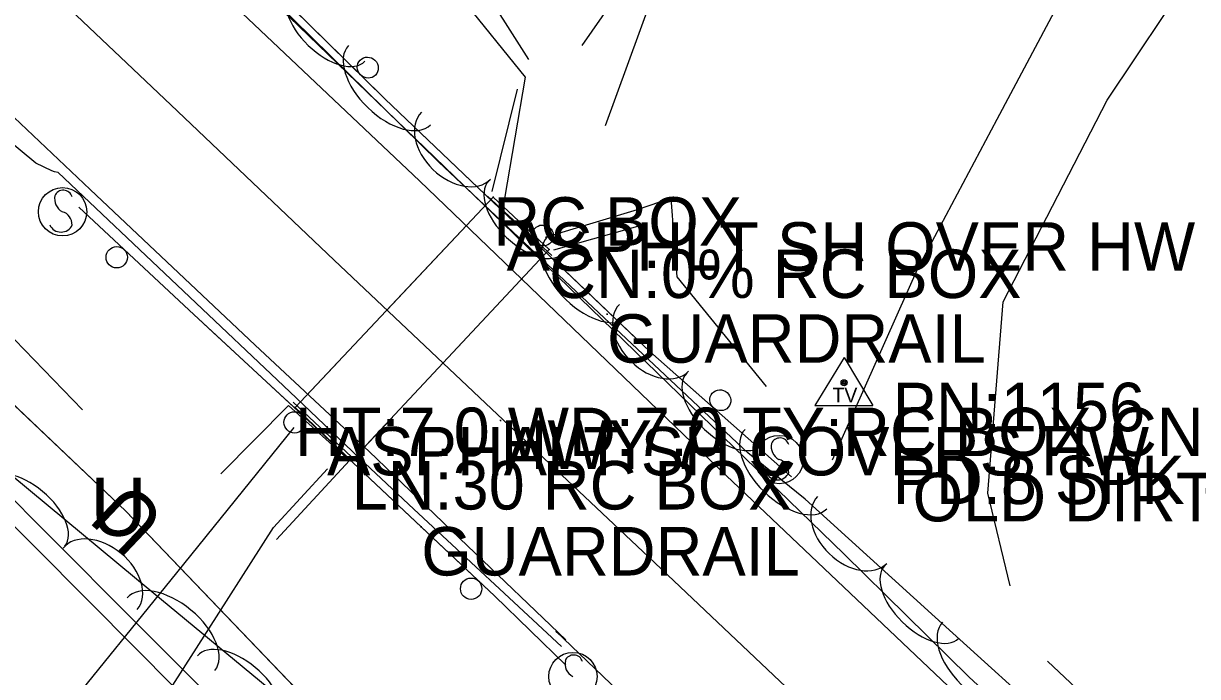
# Model space of a CAD drawing. Extents: x 954793 to 988390, y 1867850 to 1924428.
# Drawn here: x 955600.7 to 955721.7, y 1923109.2 to 1923176.5 of the extents above; entities that cross this region are included whole.
import ezdxf

# ---------------------------------------------------------------- set-up
doc = ezdxf.new("R2010")
doc.units = 0
for name, color, linetype in [('Default', 7, 'Continuous'), ('S_CROSS_DRAIN', 7, 'Continuous'), ('S_CROSS_DRAIN_ANNOT', 7, 'Continuous'), ('S_DITCHLINE', 7, 'Continuous'), ('S_DRG_PT_SYM', 7, 'Continuous'), ('S_DRIVEWAY', 7, 'Continuous'), ('S_EDGE_PAVEMENT', 7, 'Continuous'), ('S_GUARDRAIL', 7, 'Continuous'), ('S_HEADWALL', 7, 'Continuous'), ('S_MSC_PT_SYM', 7, 'Continuous'), ('S_PAVEMENT_CROWN', 7, 'Continuous'), ('S_SECONDARY_CTL', 7, 'Continuous'), ('S_SECONDARY_CTL_ANNOT', 7, 'Continuous'), ('S_SHOULDER', 7, 'Continuous'), ('S_SIGN', 7, 'Continuous'), ('S_STREAM', 7, 'Continuous'), ('S_SURVEY_TEXT_ANNOT', 7, 'Continuous'), ('S_TREE', 7, 'Continuous'), ('S_UNDERGROUND_CABLE', 7, 'Continuous'), ('S_WALL', 7, 'Continuous')]:
    doc.layers.add(name, color=color, linetype=linetype)

msp = doc.modelspace()

# ---------------------------------------------------------------- linework, layer by layer
at = {"layer": 'S_CROSS_DRAIN'}
for p, q in [((955649.12, 1923158.59), (955638.19, 1923146.99)), ((955654.88, 1923153.2), (955649.12, 1923158.59)), ((955643.95, 1923141.51), (955654.88, 1923153.2)), ((955633.18, 1923141.67), (955628.69, 1923136.91)), ((955628.69, 1923136.91), (955634.52, 1923131.41)), ((955634.52, 1923131.41), (955638.72, 1923135.9))]:
    msp.add_line(p, q, dxfattribs=at)
msp.add_lwpolyline([(955628.69, 1923136.91), (955634.52, 1923131.41), (955654.88, 1923153.2), (955649.12, 1923158.59), (955628.69, 1923136.91)], dxfattribs=at)
msp.add_lwpolyline([(955628.69, 1923136.91), (955634.52, 1923131.41), (955654.88, 1923153.2), (955649.12, 1923158.59), (955628.69, 1923136.91)], dxfattribs=at)
at = {"layer": 'S_DITCHLINE'}
for points in [[(955650.3, 1923158.47), (955652.45, 1923170.96), (955639.32, 1923187.19), (955635.02, 1923195.86), (955625.5, 1923199.37), (955612.95, 1923207.35), (955596.81, 1923221.95), (955580.67, 1923236.54), (955566.66, 1923247.89), (955552.65, 1923259.24), (955538.65, 1923270.59), (955524.64, 1923281.94), (955511.38, 1923293.93), (955498.13, 1923305.92), (955489.37, 1923317.02), (955480.61, 1923328.12), (955468.84, 1923340.59), (955457.06, 1923353.07), (955445.28, 1923365.54), (955433.5, 1923378.02), (955424.62, 1923389.29), (955415.74, 1923400.56), (955403.81, 1923414.52), (955391.89, 1923428.48)], [(955660.67, 1923165.98), (955665.35, 1923178.8), (955670.04, 1923191.61), (955671.63, 1923215.75), (955671.77, 1923235.61), (955671.9, 1923255.48), (955673.35, 1923269.12), (955674.81, 1923282.77), (955676.26, 1923296.41), (955677.71, 1923310.05)], [(955652.8, 1923172.79), (955642.3, 1923189.25), (955637.62, 1923205.18), (955638.4, 1923223.28), (955656.35, 1923235.16), (955665.47, 1923230.16), (955666.15, 1923215.83), (955666.84, 1923201.5), (955663.16, 1923181.29), (955658.26, 1923174.22)], [(955572.87, 1923171.71), (955589.84, 1923154.19), (955606.8, 1923136.68)], [(955677.28, 1923139.08), (955668.07, 1923150.4), (955667.44, 1923158.48), (955663.94, 1923157.28), (955654.45, 1923154.43)], [(955675.82, 1923051.11), (955665.35, 1923061.61), (955654.88, 1923072.1), (955644.4, 1923082.6), (955633.93, 1923093.1), (955623.46, 1923103.6), (955612.99, 1923114.09), (955602.51, 1923124.59), (955592.04, 1923135.09)], [(955675.21, 1923048.68), (955664.75, 1923059.21), (955654.29, 1923069.75), (955643.83, 1923080.29), (955633.37, 1923090.83), (955622.91, 1923101.37), (955612.45, 1923111.91), (955601.98, 1923122.45), (955591.52, 1923132.98)], [(955952.17, 1922860.37), (955941.38, 1922875.16), (955930.58, 1922889.94), (955916.15, 1922906.37), (955901.73, 1922922.79), (955887.07, 1922937.09), (955872.4, 1922951.4), (955857.74, 1922965.71), (955843.08, 1922980.01), (955827.44, 1922994.73), (955811.79, 1923009.45), (955796.15, 1923024.18), (955780.51, 1923038.9), (955767.87, 1923051.29), (955755.22, 1923063.68), (955742.57, 1923076.07), (955729.93, 1923088.46), (955718.08, 1923099.63), (955706.24, 1923110.8)]]:
    msp.add_lwpolyline(points, dxfattribs=at)
at = {"layer": 'S_DRG_PT_SYM'}
for points in [[(955649.12, 1923158.59), (955649.12, 1923158.64), (955649.12, 1923158.59), (955649.07, 1923158.59), (955649.12, 1923158.59), (955649.12, 1923158.54), (955649.12, 1923158.59), (955649.17, 1923158.59)], [(955649.12, 1923158.59), (955649.12, 1923158.64), (955649.12, 1923158.59), (955649.07, 1923158.59), (955649.12, 1923158.59), (955649.12, 1923158.54), (955649.12, 1923158.59), (955649.17, 1923158.59)], [(955649.12, 1923158.59), (955649.16, 1923158.55), (955649.12, 1923158.59), (955649.15, 1923158.63), (955649.12, 1923158.59), (955649.08, 1923158.62), (955649.12, 1923158.59), (955649.08, 1923158.55)], [(955649.12, 1923158.59), (955649.16, 1923158.55), (955649.12, 1923158.59), (955649.15, 1923158.63), (955649.12, 1923158.59), (955649.08, 1923158.62), (955649.12, 1923158.59), (955649.08, 1923158.55)], [(955654.88, 1923153.2), (955654.88, 1923153.25), (955654.88, 1923153.2), (955654.83, 1923153.2), (955654.88, 1923153.2), (955654.88, 1923153.15), (955654.88, 1923153.2), (955654.93, 1923153.2)], [(955654.88, 1923153.2), (955654.88, 1923153.25), (955654.88, 1923153.2), (955654.83, 1923153.2), (955654.88, 1923153.2), (955654.88, 1923153.15), (955654.88, 1923153.2), (955654.93, 1923153.2)], [(955654.88, 1923153.2), (955654.84, 1923153.16), (955654.88, 1923153.2), (955654.91, 1923153.16), (955654.88, 1923153.2), (955654.91, 1923153.23), (955654.88, 1923153.2), (955654.84, 1923153.23)], [(955654.88, 1923153.2), (955654.84, 1923153.16), (955654.88, 1923153.2), (955654.91, 1923153.16), (955654.88, 1923153.2), (955654.91, 1923153.23), (955654.88, 1923153.2), (955654.84, 1923153.23)], [(955628.69, 1923136.91), (955628.69, 1923136.96), (955628.69, 1923136.91), (955628.64, 1923136.91), (955628.69, 1923136.91), (955628.69, 1923136.86), (955628.69, 1923136.91), (955628.74, 1923136.91)], [(955628.69, 1923136.91), (955628.69, 1923136.96), (955628.69, 1923136.91), (955628.64, 1923136.91), (955628.69, 1923136.91), (955628.69, 1923136.86), (955628.69, 1923136.91), (955628.74, 1923136.91)], [(955628.69, 1923136.91), (955628.73, 1923136.87), (955628.69, 1923136.91), (955628.72, 1923136.94), (955628.69, 1923136.91), (955628.65, 1923136.94), (955628.69, 1923136.91), (955628.66, 1923136.87)], [(955628.69, 1923136.91), (955628.72, 1923136.94), (955628.69, 1923136.91), (955628.65, 1923136.94), (955628.69, 1923136.91), (955628.66, 1923136.87), (955628.69, 1923136.91), (955628.73, 1923136.87)], [(955628.69, 1923136.91), (955628.73, 1923136.87), (955628.69, 1923136.91), (955628.72, 1923136.94), (955628.69, 1923136.91), (955628.65, 1923136.94), (955628.69, 1923136.91), (955628.66, 1923136.87)], [(955628.69, 1923136.91), (955628.72, 1923136.94), (955628.69, 1923136.91), (955628.65, 1923136.94), (955628.69, 1923136.91), (955628.66, 1923136.87), (955628.69, 1923136.91), (955628.73, 1923136.87)], [(955634.52, 1923131.41), (955634.52, 1923131.46), (955634.52, 1923131.41), (955634.47, 1923131.41), (955634.52, 1923131.41), (955634.52, 1923131.36), (955634.52, 1923131.41), (955634.57, 1923131.41)], [(955634.52, 1923131.41), (955634.52, 1923131.46), (955634.52, 1923131.41), (955634.47, 1923131.41), (955634.52, 1923131.41), (955634.52, 1923131.36), (955634.52, 1923131.41), (955634.57, 1923131.41)], [(955634.52, 1923131.41), (955634.48, 1923131.44), (955634.52, 1923131.41), (955634.48, 1923131.37), (955634.52, 1923131.41), (955634.55, 1923131.37), (955634.52, 1923131.41), (955634.55, 1923131.44)], [(955634.52, 1923131.41), (955634.48, 1923131.44), (955634.52, 1923131.41), (955634.48, 1923131.37), (955634.52, 1923131.41), (955634.55, 1923131.37), (955634.52, 1923131.41), (955634.55, 1923131.44)]]:
    msp.add_lwpolyline(points, close=True, dxfattribs=at)
for points in [[(955649.12, 1923158.59), (955649.12, 1923158.64), (955649.12, 1923158.59), (955649.07, 1923158.59), (955649.12, 1923158.59), (955649.12, 1923158.54), (955649.12, 1923158.59), (955649.17, 1923158.59)], [(955654.88, 1923153.2), (955654.88, 1923153.25), (955654.88, 1923153.2), (955654.83, 1923153.2), (955654.88, 1923153.2), (955654.88, 1923153.15), (955654.88, 1923153.2), (955654.93, 1923153.2)], [(955628.69, 1923136.91), (955628.69, 1923136.96), (955628.69, 1923136.91), (955628.64, 1923136.91), (955628.69, 1923136.91), (955628.69, 1923136.86), (955628.69, 1923136.91), (955628.74, 1923136.91)], [(955634.52, 1923131.41), (955634.52, 1923131.46), (955634.52, 1923131.41), (955634.47, 1923131.41), (955634.52, 1923131.41), (955634.52, 1923131.36), (955634.52, 1923131.41), (955634.57, 1923131.41)]]:
    msp.add_lwpolyline(points, dxfattribs=at)
at = {"layer": 'S_DRIVEWAY'}
for points in [[(955762.6, 1923246.8), (955750.84, 1923232.95), (955739.09, 1923219.11), (955724.13, 1923200.54), (955709.17, 1923181.98), (955701.01, 1923166.6), (955692.84, 1923151.22), (955684.03, 1923131.51)], [(955702.37, 1923118.56), (955700.09, 1923128.08), (955701.65, 1923147.81), (955712.37, 1923168.59), (955721.2, 1923181.81), (955730.04, 1923195.04), (955739.39, 1923205.94), (955748.73, 1923216.85), (955758.07, 1923227.75), (955767.42, 1923238.66)]]:
    msp.add_lwpolyline(points, dxfattribs=at)
at = {"layer": 'S_EDGE_PAVEMENT'}
for points in [[(955918.04, 1922888.55), (955908.27, 1922899.52), (955894.2, 1922915.31), (955877.98, 1922931.99), (955861.77, 1922948.66), (955845.33, 1922964.86), (955828.9, 1922981.07), (955814.16, 1922995.34), (955799.42, 1923009.62), (955783.66, 1923024.75), (955767.91, 1923039.89), (955751.71, 1923055.22), (955735.51, 1923070.55), (955720.45, 1923084.91), (955705.39, 1923099.28), (955689.26, 1923114.6), (955673.13, 1923129.92), (955657.33, 1923145.1), (955641.53, 1923160.28), (955624.48, 1923176.39), (955607.44, 1923192.49), (955590.45, 1923208.84)], [(955898.55, 1922872.79), (955889.42, 1922883.06), (955875.8, 1922898.39), (955859.83, 1922914.95), (955843.85, 1922931.52), (955828.36, 1922946.87), (955812.87, 1922962.22), (955797.45, 1922977.35), (955782.02, 1922992.48), (955766.38, 1923007.67), (955750.73, 1923022.86), (955735.09, 1923037.91), (955719.46, 1923052.96), (955703.68, 1923067.96), (955687.9, 1923082.96), (955671.72, 1923098.42), (955655.55, 1923113.88), (955656.58, 1923112.98), (955646.46, 1923122.68), (955636.33, 1923132.38), (955624.57, 1923143.33), (955607.58, 1923159.39), (955590.59, 1923175.45)]]:
    msp.add_lwpolyline(points, dxfattribs=at)
at = {"layer": 'S_GUARDRAIL'}
for points in [[(955626.53, 1923179.94), (955635.45, 1923171.18)], [(955626.53, 1923179.94), (955637.94, 1923168.74), (955665.24, 1923142.7), (955679.85, 1923129.76)], [(955635.45, 1923171.18), (955637.94, 1923168.74), (955653.5, 1923153.89)], [(955611.07, 1923153.21), (955606.43, 1923157.55)], [(955656.6, 1923110.38), (955649.23, 1923117.5), (955629.99, 1923135.64), (955618.25, 1923146.5), (955606.43, 1923157.55)], [(955620.22, 1923144.68), (955618.25, 1923146.5), (955611.07, 1923153.21)], [(955653.5, 1923153.89), (955662.55, 1923145.26)], [(955629.39, 1923136.2), (955620.22, 1923144.68)], [(955662.55, 1923145.26), (955665.24, 1923142.7), (955671.81, 1923136.88)], [(955647.59, 1923119.05), (955629.99, 1923135.64), (955629.39, 1923136.2)], [(955671.81, 1923136.88), (955679.85, 1923129.76)], [(955656.6, 1923110.38), (955649.23, 1923117.5), (955647.59, 1923119.05)]]:
    msp.add_lwpolyline(points, dxfattribs=at)
for centre in [(955610.32, 1923152.4), (955628.65, 1923135.39), (955646.84, 1923118.25)]:
    msp.add_circle(centre, 1.1, dxfattribs=at)
for centre, major_axis, ratio in [((955636.19, 1923171.94), (-0.785, 0.771), 0.959678), ((955654.24, 1923154.65), (-0.84, 0.711), 0.959486), ((955672.51, 1923137.67), (-0.824, 0.729), 0.959576)]:
    msp.add_ellipse(centre, major_axis=major_axis, ratio=ratio, dxfattribs=at)
at = {"layer": 'S_HEADWALL'}
for points in [[(955648.52, 1923158.69), (955655.16, 1923152.59)], [(955635.07, 1923131.33), (955628.5, 1923137.46)], [(955621.06, 1923130.07), (955628.01, 1923137.13), (955634.31, 1923131.46), (955626.79, 1923123.31)]]:
    msp.add_lwpolyline(points, dxfattribs=at)
at = {"layer": 'S_MSC_PT_SYM'}
for points in [[(955650.49, 1923156.01), (955650.49, 1923156.06), (955650.49, 1923156.01), (955650.44, 1923156.01), (955650.49, 1923156.01), (955650.49, 1923155.96), (955650.49, 1923156.01), (955650.54, 1923156.01)], [(955650.49, 1923156.01), (955650.49, 1923156.06), (955650.49, 1923156.01), (955650.44, 1923156.01), (955650.49, 1923156.01), (955650.49, 1923155.96), (955650.49, 1923156.01), (955650.54, 1923156.01)], [(955660.85, 1923146.53), (955660.85, 1923146.58), (955660.85, 1923146.53), (955660.8, 1923146.53), (955660.85, 1923146.53), (955660.85, 1923146.48), (955660.85, 1923146.53), (955660.9, 1923146.53)], [(955660.85, 1923146.53), (955660.85, 1923146.58), (955660.85, 1923146.53), (955660.8, 1923146.53), (955660.85, 1923146.53), (955660.85, 1923146.48), (955660.85, 1923146.53), (955660.9, 1923146.53)], [(955631.99, 1923134.92), (955631.99, 1923134.97), (955631.99, 1923134.92), (955631.94, 1923134.92), (955631.99, 1923134.92), (955631.99, 1923134.87), (955631.99, 1923134.92), (955632.04, 1923134.92)], [(955631.99, 1923134.92), (955631.99, 1923134.97), (955631.99, 1923134.92), (955631.94, 1923134.92), (955631.99, 1923134.92), (955631.99, 1923134.87), (955631.99, 1923134.92), (955632.04, 1923134.92)], [(955649.87, 1923135.59), (955649.87, 1923135.64), (955649.87, 1923135.59), (955649.82, 1923135.59), (955649.87, 1923135.59), (955649.87, 1923135.54), (955649.87, 1923135.59), (955649.92, 1923135.59)], [(955649.87, 1923135.59), (955649.87, 1923135.64), (955649.87, 1923135.59), (955649.82, 1923135.59), (955649.87, 1923135.59), (955649.87, 1923135.54), (955649.87, 1923135.59), (955649.92, 1923135.59)], [(955692.33, 1923130.19), (955692.33, 1923130.24), (955692.33, 1923130.19), (955692.28, 1923130.19), (955692.33, 1923130.19), (955692.33, 1923130.14), (955692.33, 1923130.19), (955692.38, 1923130.19)], [(955692.33, 1923130.19), (955692.33, 1923130.24), (955692.33, 1923130.19), (955692.28, 1923130.19), (955692.33, 1923130.19), (955692.33, 1923130.14), (955692.33, 1923130.19), (955692.38, 1923130.19)], [(955641.7, 1923124.61), (955641.7, 1923124.66), (955641.7, 1923124.61), (955641.65, 1923124.61), (955641.7, 1923124.61), (955641.7, 1923124.56), (955641.7, 1923124.61), (955641.75, 1923124.61)], [(955641.7, 1923124.61), (955641.7, 1923124.66), (955641.7, 1923124.61), (955641.65, 1923124.61), (955641.7, 1923124.61), (955641.7, 1923124.56), (955641.7, 1923124.61), (955641.75, 1923124.61)]]:
    msp.add_lwpolyline(points, close=True, dxfattribs=at)
for points in [[(955650.49, 1923156.01), (955650.49, 1923156.06), (955650.49, 1923156.01), (955650.44, 1923156.01), (955650.49, 1923156.01), (955650.49, 1923155.96), (955650.49, 1923156.01), (955650.54, 1923156.01)], [(955660.85, 1923146.53), (955660.85, 1923146.58), (955660.85, 1923146.53), (955660.8, 1923146.53), (955660.85, 1923146.53), (955660.85, 1923146.48), (955660.85, 1923146.53), (955660.9, 1923146.53)], [(955631.99, 1923134.92), (955631.99, 1923134.97), (955631.99, 1923134.92), (955631.94, 1923134.92), (955631.99, 1923134.92), (955631.99, 1923134.87), (955631.99, 1923134.92), (955632.04, 1923134.92)], [(955649.87, 1923135.59), (955649.87, 1923135.64), (955649.87, 1923135.59), (955649.82, 1923135.59), (955649.87, 1923135.59), (955649.87, 1923135.54), (955649.87, 1923135.59), (955649.92, 1923135.59)], [(955692.33, 1923130.19), (955692.33, 1923130.24), (955692.33, 1923130.19), (955692.28, 1923130.19), (955692.33, 1923130.19), (955692.33, 1923130.14), (955692.33, 1923130.19), (955692.38, 1923130.19)], [(955641.7, 1923124.61), (955641.7, 1923124.66), (955641.7, 1923124.61), (955641.65, 1923124.61), (955641.7, 1923124.61), (955641.7, 1923124.56), (955641.7, 1923124.61), (955641.75, 1923124.61)]]:
    msp.add_lwpolyline(points, dxfattribs=at)
at = {"layer": 'S_PAVEMENT_CROWN'}
msp.add_lwpolyline([(955925.23, 1922861.32), (955913.9, 1922875.45), (955899.62, 1922891.33), (955885.34, 1922907.2), (955869.07, 1922923.87), (955852.8, 1922940.54), (955836.74, 1922956.4), (955820.68, 1922972.26), (955805.93, 1922986.67), (955791.18, 1923001.07), (955775.32, 1923016.35), (955759.46, 1923031.62), (955743.53, 1923046.66), (955727.6, 1923061.71), (955712.44, 1923076.37), (955697.28, 1923091.04), (955681.21, 1923106.27), (955665.15, 1923121.49), (955648.94, 1923136.79), (955632.73, 1923152.09), (955615.88, 1923168.09), (955599.04, 1923184.1)], dxfattribs=at)
at = {"layer": 'S_SECONDARY_CTL'}
for p, q in [((955685.27, 1923142.08), (955682.26, 1923137.12)), ((955685.27, 1923142.08), (955688.22, 1923137.12)), ((955682.26, 1923137.12), (955688.22, 1923137.12))]:
    msp.add_line(p, q, dxfattribs=at)
for radius in [0.311, 0.183, 0.103]:
    msp.add_circle((955685.27, 1923139.47), radius, dxfattribs=at)
at = {"layer": 'S_SHOULDER'}
for points in [[(955604.28, 1923161.12), (955603.92, 1923161.2), (955603.63, 1923161.29), (955601.97, 1923162.09), (955588.43, 1923173.31), (955571.43, 1923189.35), (955554.42, 1923205.39), (955538.16, 1923220.9), (955521.9, 1923236.41), (955504.78, 1923252.23), (955487.66, 1923268.05), (955479.85, 1923274.52), (955476.21, 1923275.77), (955473.98, 1923274.78), (955464.98, 1923283.49), (955465.72, 1923285.72), (955463.18, 1923290.2), (955452.34, 1923301.84), (955436.49, 1923317.42), (955432.05, 1923321.79)], [(955921.24, 1922890.63), (955911.13, 1922902.01), (955897.13, 1922917.76), (955880.81, 1922934.44), (955864.48, 1922951.12), (955847.92, 1922967.65), (955831.37, 1922984.17), (955816.72, 1922998.44), (955802.07, 1923012.7), (955786.67, 1923027.78), (955771.28, 1923042.85), (955755.05, 1923058.32), (955738.83, 1923073.79), (955723.45, 1923088.48), (955708.07, 1923103.17), (955694.67, 1923115.32), (955681.26, 1923127.48), (955675.36, 1923132.25), (955659.42, 1923147.24), (955643.49, 1923162.23), (955626.71, 1923178.7), (955609.93, 1923195.17), (955593.1, 1923211.44)], [(955656.15, 1923112.28), (955640.93, 1923126.44), (955635.34, 1923131.71), (955628.81, 1923137.9), (955616.54, 1923149.51), (955604.28, 1923161.12)]]:
    msp.add_lwpolyline(points, dxfattribs=at)
at = {"layer": 'S_SIGN'}
for centre in [(955604.74, 1923157.09), (955678.58, 1923131.56), (955657.33, 1923109.2)]:
    msp.add_circle(centre, 2.49, dxfattribs=at)
for centre, radius, start, end in [((955604.81, 1923158.36), 0.95, 16.5258, 156.8957), ((955605.42, 1923158.42), 1.5, 167.1196, 241.9813), ((955604.32, 1923155.75), 1.4, 358.6529, 73.7063), ((955604.58, 1923156.27), 1.28, 204.641, 335.359), ((955678.65, 1923132.83), 0.95, 16.5258, 156.8957), ((955679.26, 1923132.89), 1.5, 167.1196, 241.9813), ((955678.17, 1923130.22), 1.4, 358.6529, 73.7063), ((955678.42, 1923130.74), 1.28, 204.641, 335.359), ((955658.01, 1923110.53), 1.5, 167.1196, 241.9813), ((955657.4, 1923110.47), 0.95, 16.5258, 156.8957)]:
    msp.add_arc(centre, radius, start, end, dxfattribs=at)
at = {"layer": 'S_STREAM'}
for points in [[(955628.57, 1923134.85), (955616.47, 1923119.87), (955604.36, 1923104.9), (955593.36, 1923085.79), (955582.35, 1923066.68), (955580.29, 1923053.05), (955578.22, 1923039.42), (955576.15, 1923025.79), (955574.08, 1923012.16)], [(955732.82, 1922950.12), (955724.57, 1922956.06), (955709.69, 1922966.77), (955694.81, 1922977.48), (955673.13, 1922983.3), (955651.44, 1922989.13), (955633.92, 1922993.96), (955616.39, 1922998.8), (955598.87, 1923003.63), (955581.34, 1923008.47), (955582.39, 1923025.88), (955583.44, 1923043.29), (955589.22, 1923060.13), (955595, 1923076.98), (955602.81, 1923088.35), (955610.61, 1923099.71), (955618.54, 1923112.13), (955626.47, 1923124.56), (955632.05, 1923130.6)]]:
    msp.add_lwpolyline(points, dxfattribs=at)
at = {"layer": 'S_TREE'}
for points in [[(955942.8, 1922861.36), (955924.15, 1922886.61), (955909.3, 1922904.26), (955894.65, 1922919.3), (955879.01, 1922935.63), (955871.08, 1922944.01), (955864.19, 1922951.5), (955842.16, 1922971.07), (955816.1, 1922997.31), (955788.78, 1923024.27), (955759.44, 1923050.4), (955738.9, 1923069.64), (955718.92, 1923088.97), (955705.83, 1923102.05), (955698.12, 1923109.16), (955685.27, 1923121.8), (955650.09, 1923155.91), (955628.1, 1923177.19), (955609.25, 1923193.66), (955587.2, 1923213.98)], [(955588.23, 1923139.24), (955612.35, 1923119.26), (955644.45, 1923092.74), (955673.58, 1923060.22), (955706.44, 1923019.06), (955725.64, 1922994.33), (955746.86, 1922972.25), (955759.19, 1922960), (955780.47, 1922940.8), (955789.02, 1922934.27)]]:
    msp.add_lwpolyline(points, dxfattribs=at)
for centre, major_axis, ratio in [((955632.06, 1923176.31), (3.84, -3.72), 0.540699), ((955638.43, 1923170.14), (4.22, -4.08), 0.55008), ((955645.27, 1923163.89), (3.56, -3.45), 0.685311), ((955652.49, 1923156.53), (3.84, -3.72), 0.540699), ((955658.86, 1923150.36), (4.21, -4.09), 0.55008), ((955665.68, 1923144.1), (3.56, -3.45), 0.685311), ((955672.9, 1923136.74), (3.84, -3.72), 0.540699), ((955679.27, 1923130.57), (4.21, -4.09), 0.55008), ((955600.84, 1923126.04), (-4.12, 3.41), 0.540699), ((955686.1, 1923124.31), (3.56, -3.45), 0.685311), ((955608.61, 1923119.27), (-3.82, 3.16), 0.685311), ((955693.28, 1923116.9), (3.81, -3.75), 0.540699), ((955615.91, 1923113.56), (-4.52, 3.74), 0.55008), ((955699.6, 1923110.68), (4.18, -4.11), 0.55008), ((955622.75, 1923107.92), (-4.12, 3.41), 0.540699)]:
    msp.add_ellipse(centre, major_axis=major_axis, ratio=ratio, start_param=3.141593, end_param=6.283185, dxfattribs=at)
at = {"layer": 'S_UNDERGROUND_CABLE'}
for p, q in [((955611.24, 1923126.24), (955404.51, 1923322.47)), ((955676.89, 1923057.8), (955611.24, 1923126.24))]:
    msp.add_line(p, q, dxfattribs=at)
msp.add_lwpolyline([(955676.89, 1923057.8), (955611.24, 1923126.24), (955404.51, 1923322.47), (955363.54, 1923367.87), (955311.33, 1923422.76)], dxfattribs=at)
msp.add_lwpolyline([(955676.89, 1923057.8), (955611.24, 1923126.24), (955404.51, 1923322.47), (955363.54, 1923367.87), (955311.33, 1923422.76)], dxfattribs=at)
at = {"layer": 'S_WALL'}
for points in [[(955649.01, 1923159.16), (955651.6, 1923169.73)], [(955655.35, 1923153.17), (955664.51, 1923155.74)]]:
    msp.add_lwpolyline(points, dxfattribs=at)

# ---------------------------------------------------------------- texts
at = {"layer": 'Default'}
for rotation, p in [(360, (955607.61, 1923123.7)), (136.4936, (955615.62, 1923125.59))]:
    msp.add_text('U', height=6, rotation=rotation, dxfattribs=at).set_placement(p)
at = {"layer": 'S_CROSS_DRAIN_ANNOT'}
for s, p in [('RC BOX', (955649.12, 1923153.59)), ('CN:0% RC BOX', (955654.88, 1923148.2)), ('HT:7.0 WD:7.0 TY:RC BOX CN:0 % ', (955628.69, 1923131.91)), ('LN:30 RC BOX', (955634.52, 1923126.41))]:
    msp.add_text(s, height=5, dxfattribs=at).set_placement(p)
at = {"layer": 'S_SECONDARY_CTL'}
msp.add_text('TV', height=1.5, rotation=360, dxfattribs=at).set_placement((955684.07, 1923137.45))
at = {"layer": 'S_SECONDARY_CTL_ANNOT'}
for s, p in [('PN:1156', (955690.27, 1923134.47)), ('PD:8 SPK 8SPK', (955690.27, 1923126.97))]:
    msp.add_text(s, height=5, dxfattribs=at).set_placement(p)
at = {"layer": 'S_SURVEY_TEXT_ANNOT'}
for s, p in [('ASPHLT SH OVER HW', (955650.49, 1923151.01)), ('GUARDRAIL', (955660.85, 1923141.53)), ('ASPHALT SH COVERS HW', (955631.99, 1923129.92)), ('HWY 7', (955649.87, 1923130.59)), ('OLD DIRT RD TO WOODS', (955692.33, 1923125.19)), ('GUARDRAIL', (955641.7, 1923119.61))]:
    msp.add_text(s, height=5, dxfattribs=at).set_placement(p)

doc.saveas('drawing.dxf')
